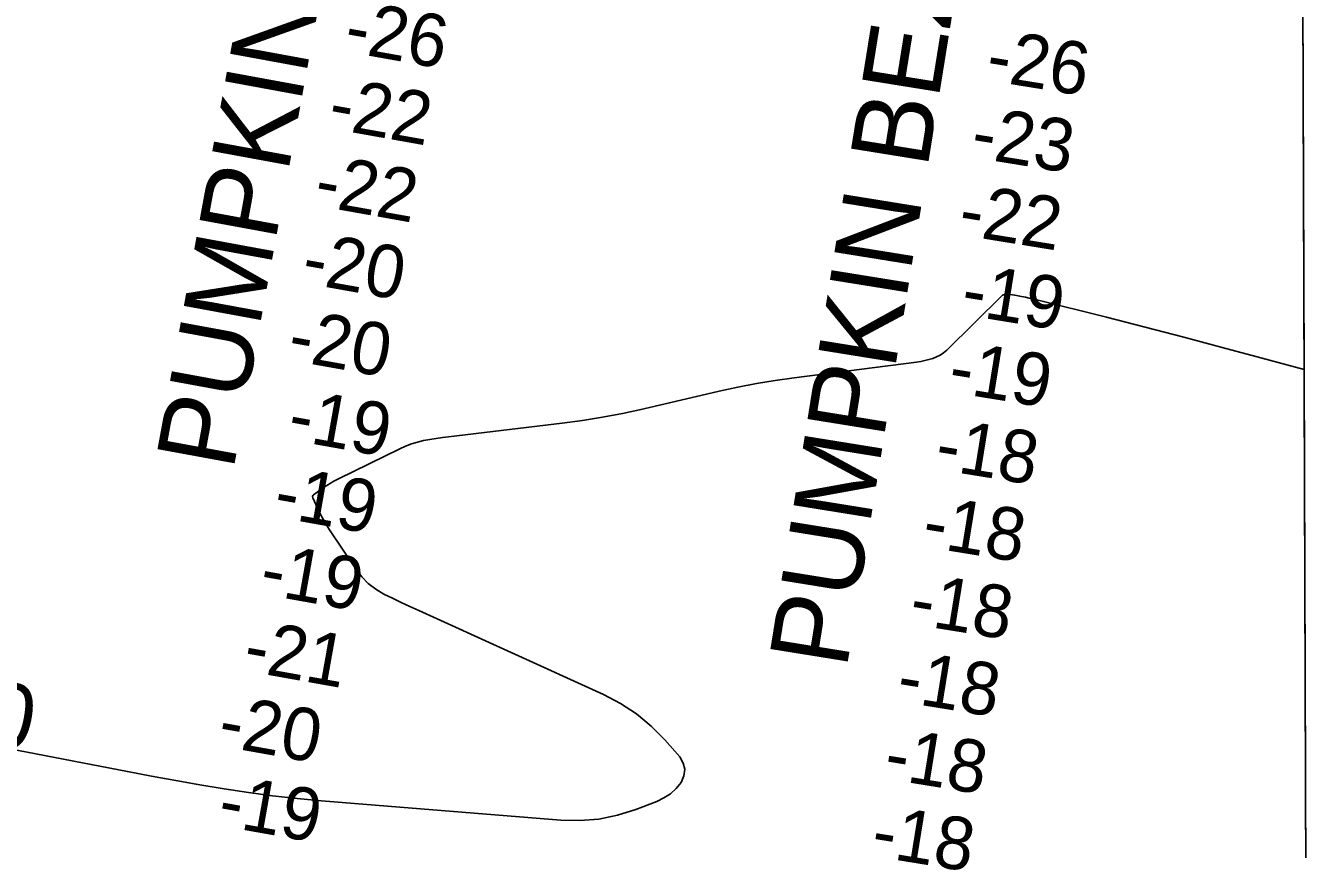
# Model space of a CAD drawing. Extents: x 3361039 to 3398939, y 576572 to 602007.
# Drawn here: x 3395141 to 3396778, y 583922 to 584972 of the extents above; entities that cross this region are included whole.
import ezdxf

# ---------------------------------------------------------------- set-up
doc = ezdxf.new("R2010")
doc.units = 0
for name, color, linetype in [('V-CHAN-NAID', 7, 'Continuous'), ('V-GRID-FRAM', 7, 'Continuous'), ('V-RIVR-EDGE', 7, 'Continuous'), ('V-RIVR-RANG', 7, 'Continuous'), ('V-TOPO-DPTH', 7, 'Continuous'), ('V-TOPO-MINR', 7, 'Continuous'), ('V-TOPO-MINR-IDEN', 7, 'Continuous')]:
    doc.layers.add(name, color=color, linetype=linetype)

msp = doc.modelspace()

# ---------------------------------------------------------------- linework, layer by layer
at = {"layer": 'V-GRID-FRAM'}
msp.add_lwpolyline([(3365114.8, 600140.3), (3396720.3, 600227.7), (3396778.5, 582044.3), (3365157.1, 581956.9), (3365114.8, 600140.3)], dxfattribs=at)
at = {"layer": 'V-RIVR-EDGE'}
msp.add_spline([(3387368.6, 585771), (3387389, 585767.6), (3387407.3, 585766.1), (3387418.2, 585761.7), (3387425.5, 585756.5), (3387441.6, 585752.8), (3387452.6, 585751.4), (3387462.1, 585753.9), (3387477.4, 585758.2), (3387482.9, 585759.3), (3387491.7, 585759.3), (3387502.3, 585758.2), (3387510.3, 585756.3), (3387521.6, 585753), (3387530.1, 585752.3), (3387538.5, 585752.2), (3387549.8, 585752.2), (3387558.9, 585755.5), (3387571.4, 585756.9), (3387583.4, 585757.3), (3387598.4, 585756.1), (3387629.8, 585749.5), (3387659.8, 585743.5), (3387703.3, 585736.8), (3387727.4, 585734.2), (3387739.1, 585733.5), (3387750.8, 585734.2), (3387753.7, 585731.6), (3387763.2, 585723.9), (3387774.5, 585720.6), (3387790.6, 585719.8), (3387800.1, 585721.6), (3387814, 585720.1), (3387824.6, 585720.1), (3387847.3, 585714.2), (3387884.2, 585709.4), (3387930.2, 585702.7), (3387980.6, 585701.1), (3388035.1, 585696.5), (3388076, 585694.6), (3388096.9, 585693.8), (3388120.3, 585690.5), (3388145.1, 585685.3), (3388171.8, 585682.3), (3388198.8, 585676.8), (3388222.6, 585669.4), (3388245.6, 585660.6), (3388260.9, 585655.4), (3388279.6, 585655.4), (3388291.3, 585658.3), (3388298.9, 585663.7), (3388299.3, 585666.3), (3388299, 585670.7), (3388290.6, 585674.4), (3388291.7, 585677.3), (3388293.9, 585678.4), (3388303, 585677.6), (3388318.7, 585676.5), (3388334.1, 585672.8), (3388354.1, 585663.6), (3388357.1, 585659.9), (3388363.3, 585658.1), (3388368.4, 585658.1), (3388371, 585661), (3388375.3, 585662.1), (3388379, 585661.3), (3388383, 585659.1), (3388383.7, 585654.4), (3388384.1, 585649.3), (3388389.9, 585647.4), (3388406, 585642.3), (3388468.9, 585637.7), (3388491.5, 585635.8), (3388534.6, 585628.4), (3388578.1, 585619.2), (3388610.6, 585613.6), (3388635.9, 585612.1), (3388727.9, 585599.4), (3388768.5, 585591.7), (3388822.6, 585580.9), (3388865, 585570.6), (3388906.6, 585562.8), (3388924.1, 585559.5), (3388938.8, 585562), (3388961.4, 585563.4), (3388974.2, 585560.1), (3389007.5, 585553.4), (3389018.8, 585554.5), (3389027.2, 585555.9), (3389037.1, 585555.9), (3389051.7, 585553.7), (3389061.2, 585553.3), (3389081.3, 585552.1), (3389098.1, 585551), (3389120.4, 585548.7), (3389143.4, 585546.5), (3389160.2, 585542.1), (3389200.8, 585534.7), (3389222.3, 585525.1), (3389247.2, 585519.2), (3389280.4, 585509.6), (3389307.5, 585497.8), (3389334.5, 585487.2), (3389349.5, 585483.1), (3389361.5, 585483.1), (3389382.7, 585479), (3389397, 585476.8), (3389416.7, 585468.7), (3389441.9, 585458.4), (3389464.9, 585451.4), (3389479.5, 585449.2), (3389506.2, 585446.2), (3389533.2, 585447.2), (3389558.5, 585444.2), (3389577.8, 585437.9), (3389603.4, 585431.3), (3389618.7, 585425.1), (3389639.2, 585415.1), (3389657.8, 585410.3), (3389693.2, 585404.8), (3389768.9, 585383), (3389806.5, 585373), (3389854.3, 585362.3), (3389881.7, 585358.6), (3389913.9, 585354.5), (3389953.7, 585349.3), (3390008.2, 585341.8), (3390037.8, 585336.3), (3390074.3, 585327.8), (3390128, 585312.7), (3390164.5, 585301.6), (3390200.7, 585289.8), (3390292.7, 585255.6), (3390327.1, 585241.3), (3390360.7, 585231.7), (3390404.5, 585221), (3390454.9, 585214.3), (3390483.1, 585210.5), (3390491.8, 585209.4), (3390494.4, 585207.2), (3390501.3, 585201), (3390507.9, 585200.6), (3390527.3, 585196.2), (3390545.9, 585195), (3390557.6, 585194.3), (3390574.4, 585189.8), (3390605.5, 585179.5), (3390698.6, 585148.2), (3390763.2, 585126.9), (3390811.1, 585111), (3390852.4, 585097.8), (3390900.9, 585081.6), (3390948.1, 585063.5), (3390993.7, 585048.4), (3391036.8, 585031.9), (3391070.8, 585020.1), (3391140.5, 584997.6), (3391201.5, 584974.1), (3391247.5, 584957.5), (3391310.7, 584933.6), (3391362.2, 584914.8), (3391400.6, 584900.1), (3391441.8, 584885.7), (3391505.4, 584861.1), (3391563.5, 584841.9), (3391658.8, 584807.3), (3391712.8, 584786), (3391758.8, 584767.3), (3391796.1, 584749.6), (3391880.4, 584718.3), (3391926.8, 584701.4), (3391969.2, 584685.2), (3392003.9, 584666.9), (3392040, 584650.3), (3392077.6, 584636), (3392135.7, 584613.2), (3392164.9, 584598.1), (3392196, 584583.8), (3392224.8, 584578.2), (3392263.5, 584567.9), (3392290.6, 584559.8), (3392322.7, 584546.5), (3392396.5, 584512.7), (3392439.9, 584496.2), (3392471.7, 584484.8), (3392502, 584473.3), (3392510.8, 584467.5), (3392535.2, 584458.3), (3392606.1, 584432.9), (3392632.4, 584421.5), (3392666.7, 584406.8), (3392715.6, 584386.9), (3392777.4, 584364.8), (3392827, 584348.3), (3392863.6, 584335.4), (3392897.9, 584321.8), (3392928.6, 584307.8), (3392965.4, 584294.9), (3393010, 584279.1), (3393054.6, 584263.2), (3393092.5, 584248.5), (3393195.2, 584206.6), (3393234.2, 584187.9), (3393264.5, 584173.5), (3393294.1, 584162.1), (3393336.8, 584147.4), (3393374.5, 584136.3), (3393402.2, 584127.5), (3393414.3, 584119.8), (3393435.4, 584109.1), (3393459.2, 584098.1), (3393478.9, 584087.5), (3393513.6, 584076.4), (3393541.7, 584067.2), (3393588.1, 584047.4), (3393643.2, 584028.9), (3393668.4, 584018.3), (3393699.8, 584005), (3393737.1, 583991.8), (3393781.7, 583976), (3393884.7, 583943.2), (3393927, 583928.8), (3393981.1, 583908.2), (3394043.9, 583885.4), (3394095.8, 583868.1), (3394154.9, 583847.1), (3394200.2, 583830.5), (3394247, 583816.2), (3394293, 583801.4), (3394349.6, 583781.2), (3394409.1, 583754.7), (3394451.8, 583730.5), (3394470.5, 583720.2), (3394481.8, 583715.4), (3394494.2, 583713.6), (3394502.6, 583708.1), (3394507.3, 583700.4), (3394511.3, 583697.8), (3394522.7, 583692.3), (3394557.3, 583675.8), (3394600.4, 583659.9), (3394658.1, 583638.9), (3394704.5, 583623.5), (3394760.4, 583607.6), (3394824, 583588.8), (3394867.8, 583570.8), (3394925.9, 583546.9), (3394972.2, 583528.9), (3394995.6, 583520), (3395064.7, 583504.2), (3395088.4, 583499.3), (3395120.2, 583491.6), (3395149.1, 583480.5), (3395173.2, 583476.8), (3395201.3, 583471.3), (3395236.4, 583459.9), (3395256.8, 583451.8), (3395280.9, 583445.5), (3395300.3, 583445.1), (3395316.7, 583440.7), (3395324.4, 583433.3), (3395335.3, 583426), (3395353.6, 583417.9), (3395398.9, 583403.9), (3395426.3, 583397.2), (3395442, 583391), (3395455.9, 583383.3), (3395476, 583377.8), (3395495.7, 583369.3), (3395511, 583368.2), (3395530.4, 583365.9), (3395550.5, 583361.8), (3395654.6, 583334.9), (3395704.7, 583322.4), (3395743.7, 583306.9), (3395765.3, 583295.5), (3395788.3, 583286.3), (3395816.4, 583278.9), (3395861.7, 583270.8), (3395916.2, 583261.5), (3395960.7, 583252.6), (3396008.6, 583242.6), (3396060.8, 583230.5), (3396093.4, 583222.3), (3396135.4, 583208.7), (3396170.1, 583199.8), (3396204.4, 583191.3), (3396254.8, 583177.3), (3396301.2, 583165.9), (3396364.4, 583152.9), (3396399.1, 583144.4), (3396426.9, 583138.5), (3396463.1, 583133), (3396489.8, 583132.9), (3396523.4, 583130.2), (3396607.8, 583114), (3396670.3, 583102.1), (3396708.3, 583095.4), (3396743, 583089.5), (3396775.1, 583083.9)], degree=3, dxfattribs=at)
at = {"layer": 'V-TOPO-DPTH'}
for q in [(3396768.7, 585090.1), (3396774.7, 583230.3)]:
    msp.add_line((3396770.5, 584533.7), q, dxfattribs=at)
msp.add_lwpolyline([(3394665.9, 584137.8), (3395270.7, 584021.1), (3395301.4, 584015.3), (3395332.2, 584009.7), (3395363, 584004.3), (3395393.8, 583999.2), (3395424.8, 583994.5), (3395455.7, 583990.3), (3395486.8, 583986.9), (3395517.9, 583983.9), (3395823, 583958.9), (3395847.4, 583958.6), (3395871.5, 583960.4), (3395895.2, 583965.4), (3395918.5, 583972.6), (3395945.4, 583982.9), (3395954.5, 583987.4), (3395962.8, 583992.8), (3395970, 583999.6), (3395976.5, 584007.3), (3395980, 584015.6), (3395981.2, 584023.9), (3395979, 584031.9), (3395974.6, 584039.8), (3395955.5, 584061.5), (3395938.1, 584078.8), (3395919.5, 584094.5), (3395899.1, 584107.7), (3395877.5, 584119.3), (3395641.9, 584226.3), (3395630.7, 584231.5), (3395619.6, 584236.7), (3395608.6, 584242), (3395597.5, 584247.4), (3395587.2, 584253.6), (3395577.7, 584260.7), (3395569.4, 584269.2), (3395562, 584278.7), (3395528.2, 584329.5), (3395524, 584336.2), (3395520.1, 584342.9), (3395516.4, 584349.8), (3395513, 584356.9), (3395506.9, 584370.2), (3395506.6, 584371.7), (3395507, 584373.1), (3395507.7, 584373.8), (3395517.3, 584380.9), (3395522.7, 584384.6), (3395528.1, 584388.1), (3395533.7, 584391.3), (3395539.5, 584394.3), (3395617.7, 584432.8), (3395625.1, 584436.1), (3395632.6, 584439), (3395640.3, 584441.2), (3395648.2, 584443.1), (3395656.1, 584444.6), (3395664.1, 584445.9), (3395672.1, 584447.1), (3395680.1, 584448.1), (3395824.7, 584465.3), (3395850.5, 584468.8), (3395876.1, 584472.9), (3395901.7, 584477.8), (3395927.1, 584483.3), (3395930.6, 584484.1), (3395954.3, 584489.6), (3395977.9, 584495.1), (3396001.5, 584500.6), (3396025.1, 584506.1), (3396048.8, 584511.3), (3396072.6, 584515.9), (3396096.5, 584519.9), (3396120.4, 584523.3), (3396276.5, 584543.3), (3396281.8, 584544.2), (3396287, 584545.2), (3396292.2, 584546.4), (3396297.3, 584547.9), (3396302.1, 584549.8), (3396306.8, 584552.2), (3396311, 584555.2), (3396315, 584558.6), (3396385.1, 584627.9), (3396385.9, 584628.6), (3396388.8, 584629.7), (3396390.9, 584629.8), (3396391.9, 584629.7), (3396393, 584629.7), (3396398.8, 584629), (3396401.2, 584628.6), (3396402, 584628.5), (3396410.3, 584627), (3396415.2, 584626), (3396420.2, 584625), (3396425.1, 584623.9), (3396430, 584622.7), (3396518.8, 584600.4), (3396568, 584587.8), (3396617.2, 584575.1), (3396666.3, 584562), (3396715.4, 584548.8), (3396770.5, 584533.7)], dxfattribs=at)
msp.add_lwpolyline([(3394665.9, 584137.8), (3395270.7, 584021.1), (3395301.4, 584015.3), (3395332.2, 584009.7), (3395363, 584004.3), (3395393.8, 583999.2), (3395424.8, 583994.5), (3395455.7, 583990.3), (3395486.8, 583986.9), (3395517.9, 583983.9), (3395823, 583958.9), (3395847.4, 583958.6), (3395871.5, 583960.4), (3395895.2, 583965.4), (3395918.5, 583972.6), (3395945.4, 583982.9), (3395954.5, 583987.4), (3395962.8, 583992.8), (3395970, 583999.6), (3395976.5, 584007.3), (3395980, 584015.6), (3395981.2, 584023.9), (3395979, 584031.9), (3395974.6, 584039.8), (3395955.5, 584061.5), (3395938.1, 584078.8), (3395919.5, 584094.5), (3395899.1, 584107.7), (3395877.5, 584119.3), (3395641.9, 584226.3), (3395630.7, 584231.5), (3395619.6, 584236.7), (3395608.6, 584242), (3395597.5, 584247.4), (3395587.2, 584253.6), (3395577.7, 584260.7), (3395569.4, 584269.2), (3395562, 584278.7), (3395528.2, 584329.5), (3395524, 584336.2), (3395520.1, 584342.9), (3395516.4, 584349.8), (3395513, 584356.9), (3395506.9, 584370.2), (3395506.6, 584371.7), (3395507, 584373.1), (3395507.7, 584373.8), (3395517.3, 584380.9), (3395522.7, 584384.6), (3395528.1, 584388.1), (3395533.7, 584391.3), (3395539.5, 584394.3), (3395617.7, 584432.8), (3395625.1, 584436.1), (3395632.6, 584439), (3395640.3, 584441.2), (3395648.2, 584443.1), (3395656.1, 584444.6), (3395664.1, 584445.9), (3395672.1, 584447.1), (3395680.1, 584448.1), (3395824.7, 584465.3), (3395850.5, 584468.8), (3395876.1, 584472.9), (3395901.7, 584477.8), (3395927.1, 584483.3), (3395930.6, 584484.1), (3395954.3, 584489.6), (3395977.9, 584495.1), (3396001.5, 584500.6), (3396025.1, 584506.1), (3396048.8, 584511.3), (3396072.6, 584515.9), (3396096.5, 584519.9), (3396120.4, 584523.3), (3396276.5, 584543.3), (3396281.8, 584544.2), (3396287, 584545.2), (3396292.2, 584546.4), (3396297.3, 584547.9), (3396302.1, 584549.8), (3396306.8, 584552.2), (3396311, 584555.2), (3396315, 584558.6), (3396385.1, 584627.9), (3396385.9, 584628.6), (3396388.8, 584629.7), (3396390.9, 584629.8), (3396391.9, 584629.7), (3396393, 584629.7), (3396398.8, 584629), (3396401.2, 584628.6), (3396402, 584628.5), (3396410.3, 584627), (3396415.2, 584626), (3396420.2, 584625), (3396425.1, 584623.9), (3396430, 584622.7), (3396518.8, 584600.4), (3396568, 584587.8), (3396617.2, 584575.1), (3396666.3, 584562), (3396715.4, 584548.8), (3396770.5, 584533.7)], dxfattribs=at)
at = {"layer": 'V-TOPO-MINR'}
msp.add_lwpolyline([(3394665.9, 584137.8), (3395270.7, 584021.1), (3395301.4, 584015.3), (3395332.2, 584009.7), (3395363, 584004.3), (3395393.8, 583999.2), (3395424.8, 583994.5), (3395455.7, 583990.3), (3395486.8, 583986.9), (3395517.9, 583983.9), (3395823, 583958.9), (3395847.4, 583958.6), (3395871.5, 583960.4), (3395895.2, 583965.4), (3395918.5, 583972.6), (3395945.4, 583982.9), (3395954.5, 583987.4), (3395962.8, 583992.8), (3395970, 583999.6), (3395976.5, 584007.3), (3395980, 584015.6), (3395981.2, 584023.9), (3395979, 584031.9), (3395974.6, 584039.8), (3395955.5, 584061.5), (3395938.1, 584078.8), (3395919.5, 584094.5), (3395899.1, 584107.7), (3395877.5, 584119.3), (3395641.9, 584226.3), (3395630.7, 584231.5), (3395619.6, 584236.7), (3395608.6, 584242), (3395597.5, 584247.4), (3395587.2, 584253.6), (3395577.7, 584260.7), (3395569.4, 584269.2), (3395562, 584278.7), (3395528.2, 584329.5), (3395524, 584336.2), (3395520.1, 584342.9), (3395516.4, 584349.8), (3395513, 584356.9), (3395506.9, 584370.2), (3395506.6, 584371.7), (3395507, 584373.1), (3395507.7, 584373.8), (3395517.3, 584380.9), (3395522.7, 584384.6), (3395528.1, 584388.1), (3395533.7, 584391.3), (3395539.5, 584394.3), (3395617.7, 584432.8), (3395625.1, 584436.1), (3395632.6, 584439), (3395640.3, 584441.2), (3395648.2, 584443.1), (3395656.1, 584444.6), (3395664.1, 584445.9), (3395672.1, 584447.1), (3395680.1, 584448.1), (3395824.7, 584465.3), (3395850.5, 584468.8), (3395876.1, 584472.9), (3395901.7, 584477.8), (3395927.1, 584483.3), (3395930.6, 584484.1), (3395954.3, 584489.6), (3395977.9, 584495.1), (3396001.5, 584500.6), (3396025.1, 584506.1), (3396048.8, 584511.3), (3396072.6, 584515.9), (3396096.5, 584519.9), (3396120.4, 584523.3), (3396276.5, 584543.3), (3396281.8, 584544.2), (3396287, 584545.2), (3396292.2, 584546.4), (3396297.3, 584547.9), (3396302.1, 584549.8), (3396306.8, 584552.2), (3396311, 584555.2), (3396315, 584558.6), (3396385.1, 584627.9), (3396385.9, 584628.6), (3396388.8, 584629.7), (3396390.9, 584629.8), (3396391.9, 584629.7), (3396393, 584629.7), (3396398.8, 584629), (3396401.2, 584628.6), (3396402, 584628.5), (3396410.3, 584627), (3396415.2, 584626), (3396420.2, 584625), (3396425.1, 584623.9), (3396430, 584622.7), (3396518.8, 584600.4), (3396568, 584587.8), (3396617.2, 584575.1), (3396666.3, 584562), (3396715.4, 584548.8), (3396770.5, 584533.7)], dxfattribs=at)

# ---------------------------------------------------------------- texts
at = {"layer": 'V-CHAN-NAID'}
for s, rotation, p in [('PUMPKIN BEZETTE "176" (174.6) (2)', 79.5867, (3395405.3, 584403.4)), ('PUMPKIN BEZETTE RANGE J REAR', 80.8377, (3396187.2, 584150.6))]:
    msp.add_text(s, height=100, rotation=rotation, dxfattribs=at).set_placement(p)
at = {"layer": 'V-RIVR-RANG'}
for s, rotation, p in [('-26', 349.8902, (3395544.8, 584940)), ('-26', 350.7922, (3396363, 584903.2)), ('-22', 349.8902, (3395524.4, 584842.1)), ('-23', 350.7922, (3396343.7, 584805)), ('-22', 349.8902, (3395506.6, 584743.7)), ('-22', 350.7922, (3396327.9, 584706.2)), ('-20', 349.8902, (3395490.6, 584644.9)), ('-19', 350.7922, (3396331.2, 584604.4)), ('-20', 349.8902, (3395472.8, 584546.5)), ('-19', 350.7922, (3396315, 584505.7)), ('-19', 349.8902, (3395472.7, 584445)), ('-18', 350.7922, (3396298, 584407.2)), ('-19', 349.8902, (3395454.9, 584346.6)), ('-18', 350.7922, (3396281.7, 584308.5)), ('-19', 349.8902, (3395437.1, 584248.2)), ('-18', 350.7922, (3396265.5, 584209.8)), ('-21', 349.8902, (3395416.2, 584150.3)), ('-18', 350.7922, (3396249.2, 584111.2)), ('-20', 349.8902, (3395383.9, 584054.5)), ('-18', 350.7922, (3396233, 584012.5)), ('-19', 349.8902, (3395383.7, 583952.9)), ('-18', 350.7922, (3396216.7, 583913.8))]:
    msp.add_text(s, height=67, rotation=rotation, dxfattribs=at).set_placement(p)
at = {"layer": 'V-TOPO-MINR-IDEN'}
msp.add_text('-20', height=83, rotation=349.0769, dxfattribs=at).set_placement((3394987, 584075.9))

doc.saveas('drawing.dxf')
